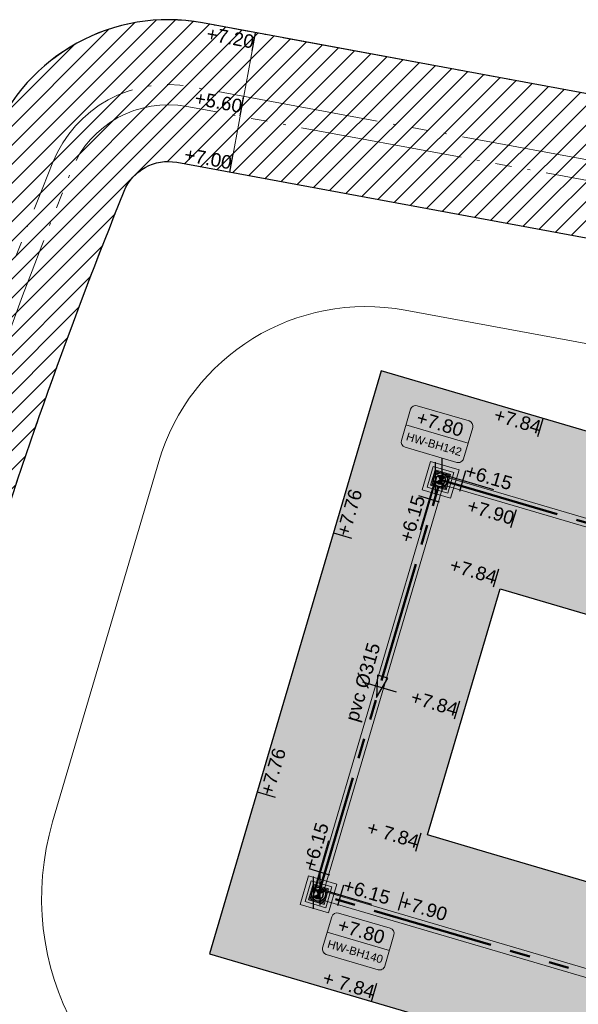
# Model space of a CAD drawing. Extents: x 98477 to 100410, y 398052 to 398969.
# Tile 360 of 374: x 98613 to 98634, y 398708 to 398745. Entities that reach past the tile are written whole.
import ezdxf
from ezdxf.enums import TextEntityAlignment as Align

# ---------------------------------------------------------------- set-up
doc = ezdxf.new("R2010")
doc.units = 0
doc.linetypes.add('RI-DRAIN', pattern=[9.199999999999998, 6, -0.6, 0.1, -0.6, 0.6, -0.6, 0.1, -0.6])
doc.linetypes.add('RI-RWA', pattern=[8.25, 4.5, -0.75, 0.75, -0.75, 0.75, -0.75])
for name, color, linetype, lineweight in [('N-GW-bodem A-watergang', 140, 'RI-DRAIN', 9), ('N-GW-hoogtelijn laagte NAP +7.00', 100, 'AL-HOOGTELIJN +7.00', 18), ('N-GW-insteek A-watergang', 160, 'RI-DRAIN', 18), ('N-KO-kantverharding', 2, 'Continuous', 25), ('N-RI-RWA b.o.b.', 162, 'Continuous', 25), ('N-RI-RWA hoofdriool', 162, 'RI-RWA', 50), ('N-RI-RWA hoofdriool buiswand', 162, 'Continuous', 13), ('N-RI-RWA put', 1, 'Continuous', 25), ('N-RI-RWA putdeksel', 7, 'Continuous', 18), ('N-RI-RWA putnummer', 162, 'Continuous', 18), ('N-RI-RWA putwand', 7, 'Continuous', 18), ('N-RI-RWA strenginformatie', 162, 'Continuous', 25), ('N-RI-stroomrichting', 7, 'Continuous', 25), ("N-VH-arcering 'MAT' grijs 251", 251, 'Continuous', 18), ('X-AL-hoogtelijn - Niv 1', 1, 'AL-HOOGTELIJN', 18), ('X-AL-planthoogte VERWERKT', 180, 'Continuous', 25), ('X-AL-rapporttekening blauw', 125, 'Continuous', 25)]:
    doc.layers.add(name, color=color, linetype=linetype, lineweight=lineweight)
for name, color, linetype, plot in [('X-AL-contourlijnen', 30, 'Continuous', False), ('X-AL-hulplijn', 30, 'Continuous', False), ('X-AL-hulplijn riolering', 30, 'Continuous', False)]:
    doc.layers.add(name, color=color, linetype=linetype, plot=plot)
doc.styles.add('CS Annotative', font='arial.ttf')
doc.styles.get("Standard").update_dxf_attribs({"font": 'txt.shx'})
doc.linetypes.add('AL-HOOGTELIJN', pattern='A,10,-1.5,["H",Standard,S=0.9,R=0,X=-0.3,Y=-0.45],-1.5,30', length=43)
doc.linetypes.add('AL-HOOGTELIJN +7.00', pattern='A,7.5,-1.5,["+7.00",Standard,S=0.9,R=0,X=-0.3,Y=-0.45],-4.5,22.5', length=36)

# ---------------------------------------------------------------- blocks, each defined once
blk = doc.blocks.new('*U331')
h = blk.add_hatch(color=256)
h.dxf.hatch_style = 1
h.paths.add_polyline_path([(-0.2282755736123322, -0.1244598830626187, 0.6681786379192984), (0.2494216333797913, -0.07340877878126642, 0.198912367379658), (0.2282755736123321, 0.1244598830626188)])
at = {"flags": 128}
blk.add_lwpolyline([(-0.2282755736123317, -0.1244598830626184), (0.2282755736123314, 0.1244598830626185)], dxfattribs=at)
blk.add_circle((-7.321038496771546e-17, 2.35122131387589e-16), 0.26)
at = {"layer": 'N-RI-RWA putdeksel', "flags": 128}
blk.add_lwpolyline([(-0.372496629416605, -0.2030917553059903), (0.2030917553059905, -0.3724966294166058), (0.3724966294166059, 0.2030917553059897), (-0.2030917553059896, 0.3724966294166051)], close=True, dxfattribs=at)
at = {"layer": 'N-RI-RWA putdeksel', "lineweight": 5, "flags": 128}
for points in [[(-0.2599917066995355, 0.002076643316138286), (-0.3245309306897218, -0.2172088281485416)], [(-0.3019112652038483, 0.03673673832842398), (-0.2588831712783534, 0.0240728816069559)], [(-0.2877941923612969, 0.08470243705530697), (-0.249421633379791, 0.07340877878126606)], [(-0.2736771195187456, 0.13266813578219), (-0.2306490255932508, 0.1200042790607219)], [(-0.2595600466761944, 0.1806338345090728), (-0.2020012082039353, 0.1636933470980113)], [(-0.2454429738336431, 0.2285995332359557), (-0.1613759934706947, 0.2038572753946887)], [(-0.2313259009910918, 0.2765652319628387), (-0.1029049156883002, 0.2387688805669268)], [(-0.1551260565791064, 0.3583795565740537), (-0.2196652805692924, 0.1390940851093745)], [(-0.2172088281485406, 0.3245309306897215), (0.002076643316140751, 0.2599917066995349)], [(-0.1071603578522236, 0.3442624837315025), (-0.1449567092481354, 0.2158414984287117)], [(-0.05919465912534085, 0.3301454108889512), (-0.08393691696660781, 0.246078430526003)], [(-0.01122896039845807, 0.3160283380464), (-0.02816944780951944, 0.2584694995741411)], [(0.03673673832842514, 0.3019112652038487), (0.02407288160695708, 0.2588831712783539)], [(0.08470243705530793, 0.2877941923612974), (0.07340877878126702, 0.2494216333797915)], [(0.1326681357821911, 0.2736771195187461), (0.120004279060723, 0.2306490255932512)], [(0.1390940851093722, 0.2196652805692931), (0.3583795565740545, 0.1551260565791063)], [(0.1806338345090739, 0.2595600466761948), (0.1636933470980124, 0.2020012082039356)], [(0.2285995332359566, 0.2454429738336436), (0.2038572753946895, 0.1613759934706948)], [(0.2158414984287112, 0.1449567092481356), (0.3442624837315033, 0.1071603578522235)], [(0.2765652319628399, 0.2313259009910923), (0.2387688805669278, 0.1029049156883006)], [(0.2460784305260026, 0.08393691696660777), (0.3301454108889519, 0.0591946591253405)], [(0.2584694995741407, 0.02816944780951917), (0.3160283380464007, 0.0112289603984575)], [(0.3245309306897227, 0.217208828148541), (0.259991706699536, -0.002076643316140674)], [(-0.3583795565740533, -0.1551260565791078), (-0.1390940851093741, -0.2196652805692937)], [(-0.344262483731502, -0.1071603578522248), (-0.2158414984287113, -0.1449567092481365)], [(-0.3301454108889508, -0.059194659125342), (-0.2460784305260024, -0.08393691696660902)], [(-0.3160283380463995, -0.01122896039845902), (-0.2584694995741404, -0.02816944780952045)], [(-0.238768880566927, -0.1029049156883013), (-0.2765652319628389, -0.2313259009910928)], [(-0.203857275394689, -0.161375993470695), (-0.2285995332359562, -0.2454429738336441)], [(-0.1636933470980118, -0.2020012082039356), (-0.1806338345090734, -0.2595600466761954)], [(-0.1200042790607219, -0.230649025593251), (-0.1326681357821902, -0.2736771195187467)], [(-0.0734087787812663, -0.2494216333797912), (-0.08470243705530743, -0.2877941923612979)], [(-0.0240728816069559, -0.2588831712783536), (-0.03673673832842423, -0.3019112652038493)], [(-0.002076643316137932, -0.2599917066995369), (0.2172088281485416, -0.3245309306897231)], [(0.02816944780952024, -0.2584694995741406), (0.01122896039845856, -0.3160283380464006)], [(0.0839369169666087, -0.2460784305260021), (0.05919465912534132, -0.3301454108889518)], [(0.1029049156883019, -0.2387688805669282), (0.231325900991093, -0.27656523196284)], [(0.1449567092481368, -0.2158414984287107), (0.1071603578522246, -0.3442624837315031)], [(0.2196652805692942, -0.1390940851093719), (0.1551260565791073, -0.3583795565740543)], [(0.1613759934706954, -0.2038572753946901), (0.2454429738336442, -0.2285995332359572)], [(0.2020012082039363, -0.1636933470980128), (0.2595600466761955, -0.1806338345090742)], [(0.2306490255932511, -0.1200042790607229), (0.2736771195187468, -0.1326681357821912)], [(0.2494216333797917, -0.07340877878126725), (0.2877941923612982, -0.08470243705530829)], [(0.2588831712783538, -0.02407288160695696), (0.3019112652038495, -0.03673673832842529)]]:
    blk.add_lwpolyline(points, dxfattribs=at)
at = {"layer": 'N-RI-RWA putwand', "flags": 128}
for points in [[(-0.6829104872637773, -0.3723348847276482), (0.3723348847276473, -0.6829104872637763), (0.6829104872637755, 0.3723348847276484), (-0.3723348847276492, 0.6829104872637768)], [(-0.4966621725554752, -0.2707890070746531), (0.2707890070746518, -0.4966621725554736), (0.4966621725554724, 0.2707890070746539), (-0.2707890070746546, 0.4966621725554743)]]:
    blk.add_lwpolyline(points, close=True, dxfattribs=at)
blk = doc.blocks.new('*U332')
h = blk.add_hatch(color=256)
h.dxf.hatch_style = 1
h.paths.add_polyline_path([(-0.2282755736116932, -0.1244598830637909, 0.6681786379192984), (0.2494216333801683, -0.07340877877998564, 0.198912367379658), (0.2282755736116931, 0.1244598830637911)])
at = {"flags": 128}
blk.add_lwpolyline([(-0.2282755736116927, -0.1244598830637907), (0.2282755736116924, 0.1244598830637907)], dxfattribs=at)
blk.add_circle((-7.321038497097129e-17, 2.351221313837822e-16), 0.2600000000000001)
at = {"layer": 'N-RI-RWA putdeksel', "flags": 128}
blk.add_lwpolyline([(-0.3724966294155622, -0.2030917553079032), (0.2030917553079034, -0.3724966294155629), (0.3724966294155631, 0.2030917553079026), (-0.2030917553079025, 0.3724966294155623)], close=True, dxfattribs=at)
at = {"layer": 'N-RI-RWA putdeksel', "lineweight": 5, "flags": 128}
for points in [[(-0.2599917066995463, 0.002076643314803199), (-0.3245309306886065, -0.2172088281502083)], [(-0.301911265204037, 0.03673673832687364), (-0.2588831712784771, 0.02407288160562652)], [(-0.287794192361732, 0.08470243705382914), (-0.2494216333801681, 0.07340877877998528)], [(-0.273677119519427, 0.1326681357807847), (-0.2306490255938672, 0.1200042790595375)], [(-0.2595600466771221, 0.18063383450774), (-0.202001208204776, 0.1636933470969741)], [(-0.2454429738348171, 0.2285995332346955), (-0.1613759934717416, 0.2038572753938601)], [(-0.2313259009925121, 0.2765652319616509), (-0.1029049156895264, 0.2387688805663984)], [(-0.1551260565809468, 0.3583795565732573), (-0.2196652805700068, 0.1390940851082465)], [(-0.2172088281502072, 0.3245309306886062), (0.002076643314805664, 0.2599917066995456)], [(-0.1071603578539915, 0.3442624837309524), (-0.1449567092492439, 0.2158414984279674)], [(-0.05919465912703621, 0.3301454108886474), (-0.08393691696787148, 0.246078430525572)], [(-0.01122896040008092, 0.3160283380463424), (-0.02816944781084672, 0.2584694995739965)], [(0.0367367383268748, 0.3019112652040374), (0.0240728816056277, 0.2588831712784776)], [(0.0847024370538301, 0.2877941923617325), (0.07340877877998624, 0.2494216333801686)], [(0.1326681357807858, 0.2736771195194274), (0.1200042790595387, 0.2306490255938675)], [(0.1390940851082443, 0.2196652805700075), (0.358379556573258, 0.1551260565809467)], [(0.1806338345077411, 0.2595600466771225), (0.1636933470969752, 0.2020012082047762)], [(0.2285995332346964, 0.2454429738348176), (0.2038572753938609, 0.1613759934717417)], [(0.215841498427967, 0.144956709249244), (0.3442624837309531, 0.1071603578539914)], [(0.2765652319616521, 0.2313259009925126), (0.2387688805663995, 0.1029049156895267)], [(0.2460784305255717, 0.08393691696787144), (0.3301454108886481, 0.05919465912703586)], [(0.2584694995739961, 0.02816944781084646), (0.3160283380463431, 0.01122896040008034)], [(0.3245309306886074, 0.2172088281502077), (0.2599917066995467, -0.002076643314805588)], [(-0.3583795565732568, -0.1551260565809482), (-0.1390940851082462, -0.2196652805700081)], [(-0.3442624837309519, -0.1071603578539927), (-0.2158414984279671, -0.1449567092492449)], [(-0.330145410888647, -0.05919465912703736), (-0.2460784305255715, -0.08393691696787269)], [(-0.316028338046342, -0.01122896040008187), (-0.2584694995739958, -0.02816944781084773)], [(-0.2387688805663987, -0.1029049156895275), (-0.2765652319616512, -0.2313259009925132)], [(-0.2038572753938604, -0.1613759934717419), (-0.228599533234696, -0.2454429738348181)], [(-0.1636933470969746, -0.2020012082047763), (-0.1806338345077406, -0.2595600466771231)], [(-0.1200042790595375, -0.2306490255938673), (-0.132668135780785, -0.2736771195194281)], [(-0.07340877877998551, -0.2494216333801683), (-0.0847024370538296, -0.287794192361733)], [(-0.02407288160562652, -0.2588831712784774), (-0.03673673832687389, -0.301911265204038)], [(-0.002076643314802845, -0.2599917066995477), (0.2172088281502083, -0.3245309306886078)], [(0.02816944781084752, -0.258469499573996), (0.0112289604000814, -0.316028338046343)], [(0.08393691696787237, -0.2460784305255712), (0.05919465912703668, -0.330145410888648)], [(0.1029049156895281, -0.2387688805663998), (0.2313259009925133, -0.2765652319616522)], [(0.1449567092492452, -0.2158414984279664), (0.1071603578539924, -0.344262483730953)], [(0.2196652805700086, -0.1390940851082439), (0.1551260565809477, -0.3583795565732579)], [(0.1613759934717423, -0.2038572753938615), (0.2454429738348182, -0.2285995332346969)], [(0.202001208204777, -0.1636933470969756), (0.2595600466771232, -0.1806338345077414)], [(0.2306490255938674, -0.1200042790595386), (0.2736771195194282, -0.132668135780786)], [(0.2494216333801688, -0.07340877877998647), (0.2877941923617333, -0.08470243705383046)], [(0.2588831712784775, -0.02407288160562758), (0.3019112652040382, -0.03673673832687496)]]:
    blk.add_lwpolyline(points, dxfattribs=at)
at = {"layer": 'N-RI-RWA putwand', "flags": 128}
for points in [[(-0.6829104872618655, -0.3723348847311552), (0.3723348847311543, -0.6829104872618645), (0.6829104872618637, 0.3723348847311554), (-0.3723348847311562, 0.682910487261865)], [(-0.4966621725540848, -0.2707890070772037), (0.2707890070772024, -0.4966621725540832), (0.4966621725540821, 0.2707890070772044), (-0.2707890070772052, 0.496662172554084)]]:
    blk.add_lwpolyline(points, close=True, dxfattribs=at)
blk = doc.blocks.new('*U410')
at = {"layer": 'X-AL-hulplijn riolering', "flags": 128}
for points in [[(1.45899595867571e-16, -3), (1.45899595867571e-16, 3)], [(-1.345261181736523e-17, -1.597549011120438e-17), (-2.823414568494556, -9.593139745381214)], [(0.7892621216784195, -4.401938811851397), (-3.047993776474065, -3.272572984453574)]]:
    blk.add_lwpolyline(points, dxfattribs=at)
at = {"layer": 'N-RI-RWA b.o.b.', "linetype": 'Continuous', "style": 'CS Annotative'}
blk.add_attdef('B.o.b.links', text='', height=0.5000000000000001, rotation=73.59999999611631, dxfattribs=at).set_placement((-0.6095987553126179, -0.6545145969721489), align=Align.MIDDLE_RIGHT)
blk = doc.blocks.new('*U409')
at = {"layer": 'X-AL-hulplijn riolering', "flags": 128}
for points in [[(-1.450736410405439e-17, -3), (-1.450736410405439e-17, 3)], [(9.59313974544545, -2.823414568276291), (-2.275178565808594e-16, 1.963067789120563e-16)], [(3.272572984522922, -3.047993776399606), (4.401938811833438, 0.7892621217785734)]]:
    blk.add_lwpolyline(points, dxfattribs=at)
at = {"layer": 'N-RI-RWA b.o.b.', "linetype": 'Continuous', "style": 'CS Annotative'}
blk.add_attdef('B.o.b.rechts', text='', height=0.4999999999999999, rotation=343.5999999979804, dxfattribs=at).set_placement((0.8803877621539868, 0.157852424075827), align=Align.MIDDLE_LEFT)
blk = doc.blocks.new('*U407')
at = {"layer": 'X-AL-hulplijn riolering', "flags": 128}
for points in [[(-1.450736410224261e-17, -3), (-1.450736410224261e-17, 3)], [(9.593139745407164, -2.823414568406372), (-2.275178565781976e-16, 1.963067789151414e-16)], [(3.272572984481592, -3.047993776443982), (4.401938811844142, 0.7892621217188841)]]:
    blk.add_lwpolyline(points, dxfattribs=at)
at = {"layer": 'N-RI-RWA b.o.b.', "linetype": 'Continuous', "style": 'CS Annotative'}
blk.add_attdef('B.o.b.rechts', text='', height=0.5, rotation=343.5999999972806, dxfattribs=at).set_placement((0.8803877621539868, 0.157852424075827), align=Align.MIDDLE_LEFT)
blk = doc.blocks.new('*U408')
at = {"layer": 'X-AL-hulplijn riolering', "flags": 128}
for points in [[(2.823414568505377, 9.593139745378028), (-1.963067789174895e-16, -2.275178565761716e-16)], [(3.047993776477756, 3.272572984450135), (-0.7892621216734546, 4.401938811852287)], [(-1.336143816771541e-16, -3), (-1.336143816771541e-16, 3)]]:
    blk.add_lwpolyline(points, dxfattribs=at)
at = {"layer": 'N-RI-RWA b.o.b.', "linetype": 'Continuous', "style": 'CS Annotative'}
blk.add_attdef('B.o.b.rechts', text='', height=0.5, rotation=73.59999999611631, dxfattribs=at).set_placement((-0.157852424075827, 0.8803877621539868), align=Align.MIDDLE_LEFT)
blk = doc.blocks.new('*U425')
at = {"layer": 'X-AL-hulplijn', "flags": 128}
blk.add_lwpolyline([(0.09881950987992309, 0.3357598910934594), (-0.09881950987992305, -0.3357598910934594)], dxfattribs=at)
at = {"layer": 'X-AL-planthoogte VERWERKT', "linetype": 'Continuous', "style": 'CS Annotative'}
blk.add_attdef('HOOGTE-LINKS', text='', height=0.4999999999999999, rotation=163.6000000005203, dxfattribs=at).set_placement((-2.910383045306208e-11, -1.746229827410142e-10), align=Align.MIDDLE_RIGHT)
blk = doc.blocks.new('*U426')
at = {"layer": 'X-AL-hulplijn', "flags": 128}
blk.add_lwpolyline([(0.09881950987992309, 0.3357598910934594), (-0.09881950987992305, -0.3357598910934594)], dxfattribs=at)
at = {"layer": 'X-AL-planthoogte VERWERKT', "linetype": 'Continuous', "style": 'CS Annotative'}
blk.add_attdef('HOOGTE-LINKS', text='', height=0.4999999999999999, rotation=163.6000000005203, dxfattribs=at).set_placement((-5.820766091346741e-11, -1.223872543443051e-21), align=Align.MIDDLE_RIGHT)
blk = doc.blocks.new('*U420')
at = {"layer": 'X-AL-hulplijn', "flags": 128}
blk.add_lwpolyline([(0.09881950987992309, 0.3357598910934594), (-0.09881950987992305, -0.3357598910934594)], dxfattribs=at)
at = {"layer": 'X-AL-planthoogte VERWERKT', "linetype": 'Continuous', "style": 'CS Annotative'}
blk.add_attdef('HOOGTE-LINKS', text='', height=0.4999999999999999, rotation=163.6000000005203, dxfattribs=at).set_placement((-1.455191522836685e-11, -3.059681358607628e-22), align=Align.MIDDLE_RIGHT)
blk = doc.blocks.new('*U421')
at = {"layer": 'X-AL-hulplijn', "flags": 128}
blk.add_lwpolyline([(0.09881950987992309, 0.3357598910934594), (-0.09881950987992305, -0.3357598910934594)], dxfattribs=at)
at = {"layer": 'X-AL-planthoogte VERWERKT', "linetype": 'Continuous', "style": 'CS Annotative'}
blk.add_attdef('HOOGTE-LINKS', text='', height=0.4999999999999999, rotation=163.6000000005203, dxfattribs=at).set_placement((1.455191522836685e-11, 3.059681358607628e-22), align=Align.MIDDLE_RIGHT)
blk = doc.blocks.new('*U413')
at = {"layer": 'X-AL-hulplijn', "flags": 128}
blk.add_lwpolyline([(-0.09881950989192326, -0.3357598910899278), (0.09881950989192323, 0.3357598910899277)], dxfattribs=at)
at = {"layer": 'X-AL-planthoogte VERWERKT', "linetype": 'Continuous', "style": 'CS Annotative'}
blk.add_attdef('HOOGTE-RECHTS', text='', height=0.5, rotation=163.6000000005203, dxfattribs=at).set_placement((2.910383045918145e-11, -1.164153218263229e-10), align=Align.MIDDLE_LEFT)
blk = doc.blocks.new('*U422')
at = {"layer": 'X-AL-hulplijn', "flags": 128}
blk.add_lwpolyline([(0.09881950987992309, 0.3357598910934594), (-0.09881950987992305, -0.3357598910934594)], dxfattribs=at)
at = {"layer": 'X-AL-planthoogte VERWERKT', "linetype": 'Continuous', "style": 'CS Annotative'}
blk.add_attdef('HOOGTE-LINKS', text='', height=0.4999999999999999, rotation=163.6000000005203, dxfattribs=at).set_placement((-1.455191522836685e-11, -3.059681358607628e-22), align=Align.MIDDLE_RIGHT)
blk = doc.blocks.new('*U427')
at = {"layer": 'X-AL-hulplijn', "flags": 128}
blk.add_lwpolyline([(0.09881950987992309, 0.3357598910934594), (-0.09881950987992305, -0.3357598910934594)], dxfattribs=at)
at = {"layer": 'X-AL-planthoogte VERWERKT', "linetype": 'Continuous', "style": 'CS Annotative'}
blk.add_attdef('HOOGTE-LINKS', text='', height=0.4999999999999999, rotation=163.6000000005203, dxfattribs=at).set_placement((-1.455191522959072e-11, 5.820766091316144e-11), align=Align.MIDDLE_RIGHT)
blk = doc.blocks.new('*U353')
at = {"layer": 'X-AL-hulplijn', "flags": 128}
blk.add_lwpolyline([(0.3357598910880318, -0.09881950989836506), (-0.3357598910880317, 0.09881950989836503)], dxfattribs=at)
at = {"layer": 'X-AL-planthoogte VERWERKT', "linetype": 'Continuous', "style": 'CS Annotative'}
blk.add_attdef('HOOGTE-RECHTS', text='', height=0.5, rotation=253.599999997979, dxfattribs=at).set_placement((-7.275957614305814e-11, 5.820766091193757e-11), align=Align.MIDDLE_LEFT)
blk = doc.blocks.new('*U468')
at = {"layer": 'X-AL-hulplijn', "flags": 128}
blk.add_lwpolyline([(0.0635435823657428, 0.3441834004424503), (-0.0635435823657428, -0.3441834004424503)], dxfattribs=at)
at = {"layer": 'X-AL-planthoogte VERWERKT', "linetype": 'Continuous', "style": 'CS Annotative'}
blk.add_attdef('HOOGTE-LINKS', text='', height=0.5, rotation=169.5397638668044, dxfattribs=at).set_placement((1.455191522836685e-11, 3.059681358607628e-22), align=Align.MIDDLE_RIGHT)
blk = doc.blocks.new('*U462')
at = {"layer": 'X-AL-hulplijn', "flags": 128}
blk.add_lwpolyline([(0.06354358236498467, 0.3441834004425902), (-0.06354358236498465, -0.3441834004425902)], dxfattribs=at)
at = {"layer": 'X-AL-planthoogte VERWERKT', "linetype": 'Continuous', "style": 'CS Annotative'}
blk.add_attdef('HOOGTE-LINKS', text='', height=0.5, rotation=169.5397638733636, dxfattribs=at).set_placement((2.910383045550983e-11, 5.820766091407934e-11), align=Align.MIDDLE_RIGHT)
blk = doc.blocks.new('*U463')
at = {"layer": 'X-AL-hulplijn', "flags": 128}
blk.add_lwpolyline([(0.06354358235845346, 0.344183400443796), (-0.06354358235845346, -0.344183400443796)], dxfattribs=at)
at = {"layer": 'X-AL-planthoogte VERWERKT', "linetype": 'Continuous', "style": 'CS Annotative'}
blk.add_attdef('HOOGTE-LINKS', text='', height=0.5, rotation=169.5397638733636, dxfattribs=at).set_placement((1.223872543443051e-21, -5.820766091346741e-11), align=Align.MIDDLE_RIGHT)
blk = doc.blocks.new('*U651')
at = {"layer": 'X-AL-hulplijn riolering'}
for points in [[(-0.6275572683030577, 0.6275572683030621), (7.682743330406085e-16, 0), (0.6275572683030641, 0.6275572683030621, 0.4142135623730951)], [(3.290701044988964e-15, 0), (-0.6275572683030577, -0.6275572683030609, 0.4142135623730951), (0.6275572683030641, -0.6275572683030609)]]:
    blk.add_hatch(color=256, dxfattribs=at).paths.add_polyline_path(points)
at = {"lineweight": 9}
blk.add_line((3.518221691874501, -6.288363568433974), (15.5182216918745, -6.288363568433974), dxfattribs=at)
blk.add_lwpolyline([(4.518221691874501, -10.28836356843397), (14.5182216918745, -10.28836356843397, 0.414213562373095), (15.5182216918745, -9.288363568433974), (15.5182216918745, -3.288363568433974, 0.414213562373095), (14.5182216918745, -2.288363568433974), (4.518221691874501, -2.288363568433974, 0.414213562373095), (3.518221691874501, -3.288363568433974), (3.518221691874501, -9.288363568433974, 0.414213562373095)], format="xyb", close=True)
at = {"layer": 'X-AL-hulplijn riolering'}
for points in [[(0.7530687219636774, -0.7530687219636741), (-0.7530687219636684, 0.7530687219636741)], [(0.7530687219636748, 0.7530687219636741), (-0.7530687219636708, -0.7530687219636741)]]:
    blk.add_lwpolyline(points, dxfattribs=at)
blk.add_circle((3.290701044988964e-15, 0), 0.8875, dxfattribs=at)
at = {"style": 'CS Annotative'}
for tag, height, p in [('HOOGTE', 2.5, (9.518221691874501, -4.312516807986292)), ('NR', 1.5, (9.518221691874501, -8.26421032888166))]:
    blk.add_attdef(tag, text='', height=height, dxfattribs=at).set_placement(p, align=Align.MIDDLE_CENTER)
blk = doc.blocks.new('*U652')
at = {"layer": 'X-AL-hulplijn riolering'}
for points in [[(-0.6275572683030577, 0.6275572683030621), (7.682743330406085e-16, 0), (0.6275572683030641, 0.6275572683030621, 0.4142135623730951)], [(3.290701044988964e-15, 0), (-0.6275572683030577, -0.6275572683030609, 0.4142135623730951), (0.6275572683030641, -0.6275572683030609)]]:
    blk.add_hatch(color=256, dxfattribs=at).paths.add_polyline_path(points)
at = {"lineweight": 9}
blk.add_line((-9.025656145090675, 7.955931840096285), (2.974343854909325, 7.955931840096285), dxfattribs=at)
blk.add_lwpolyline([(-8.025656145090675, 3.955931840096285), (1.974343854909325, 3.955931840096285, 0.414213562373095), (2.974343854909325, 4.955931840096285), (2.974343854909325, 10.95593184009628, 0.414213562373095), (1.974343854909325, 11.95593184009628), (-8.025656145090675, 11.95593184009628, 0.414213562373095), (-9.025656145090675, 10.95593184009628), (-9.025656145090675, 4.955931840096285, 0.414213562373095)], format="xyb", close=True)
at = {"layer": 'X-AL-hulplijn riolering'}
for points in [[(0.7530687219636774, -0.7530687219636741), (-0.7530687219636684, 0.7530687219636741)], [(0.7530687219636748, 0.7530687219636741), (-0.7530687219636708, -0.7530687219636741)]]:
    blk.add_lwpolyline(points, dxfattribs=at)
blk.add_circle((3.290701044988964e-15, 0), 0.8875, dxfattribs=at)
at = {"style": 'CS Annotative'}
for tag, height, p in [('HOOGTE', 2.5, (-3.025656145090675, 9.931778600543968)), ('NR', 1.5, (-3.025656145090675, 5.980085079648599))]:
    blk.add_attdef(tag, text='', height=height, dxfattribs=at).set_placement(p, align=Align.MIDDLE_CENTER)
blk = doc.blocks.new('*U487')
at = {"layer": 'N-RI-stroomrichting'}
h = blk.add_hatch(color=256, dxfattribs=at)
h.dxf.hatch_style = 1
h.paths.add_polyline_path([(-0.5646829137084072, -1.918627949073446), (1.523996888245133, 1.636286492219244), (-0.3946310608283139, 2.200969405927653)])
blk.add_lwpolyline([(-0.5646829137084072, -1.918627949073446), (1.523996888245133, 1.636286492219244), (-0.3946310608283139, 2.200969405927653)], close=True, dxfattribs=at)
at = {"layer": 'X-AL-hulplijn riolering'}
blk.add_lwpolyline([(3.117770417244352, -0.9176097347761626), (-3.117770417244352, 0.9176097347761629)], dxfattribs=at)
at = {"lineweight": 25, "style": 'CS Annotative'}
blk.add_attdef('Strenginformatie', text='', height=2.5, rotation=73.59999999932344, dxfattribs=at).set_placement((-3.117770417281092, 0.9176097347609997), align=Align.MIDDLE_CENTER)

msp = doc.modelspace()

# ---------------------------------------------------------------- hatches: boundary and pattern name
at = {"layer": "N-VH-arcering 'MAT' grijs 251"}
h = msp.add_hatch(color=256, dxfattribs=at)
h.dxf.hatch_style = 1
edge = h.paths.add_edge_path()
edge.add_line((98697.29793046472, 398710.9331567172), (98673.55490959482, 398717.9211077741))
edge.add_line((98673.55490959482, 398717.9211077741), (98649.3322317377, 398725.0502295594))
edge.add_line((98649.3322317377, 398725.0502295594), (98626.54852484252, 398731.7558391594))
edge.add_line((98626.54852484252, 398731.7558391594), (98620.19584206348, 398710.1712747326))
edge.add_line((98620.19584206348, 398710.1712747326), (98657.84891556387, 398699.0893725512))
edge.add_arc((98657.35481801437, 398697.4105730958), 1.750000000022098, -16.400000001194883, 73.59999999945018, ccw=False)
edge.add_line((98659.03361746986, 398696.9164755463), (98653.9448376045, 398679.6262848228))
edge.add_line((98653.9448376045, 398679.6262848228), (98661.34096379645, 398677.4494865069))
edge.add_line((98661.34096379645, 398677.4494865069), (98660.60100529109, 398680.5081083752))
edge.add_arc((98665.21782004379, 398681.6250334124), 4.74999999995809, 163.6000000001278, 193.6000000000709, ccw=False)
edge.add_line((98660.66107866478, 398682.9661553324), (98664.30984432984, 398695.3635975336))
edge.add_arc((98665.98864378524, 398694.8694999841), 1.749999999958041, 73.5999999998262, 163.5999999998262, ccw=False)
edge.add_line((98666.48274133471, 398696.5482994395), (98667.2022268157, 398696.3365433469))
edge.add_line((98667.2022268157, 398696.3365433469), (98690.94524768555, 398689.3485922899))
edge.add_line((98690.94524768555, 398689.3485922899), (98697.29793046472, 398710.9331567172))
h.paths.add_polyline_path([(98660.64344900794, 398705.0425719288), (98630.4250588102, 398713.9363278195), (98628.2666023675, 398714.5715960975), (98630.94884620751, 398723.6850788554), (98671.71969012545, 398711.6855669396), (98690.42631262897, 398706.1799085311), (98687.74406878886, 398697.0664257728), (98669.03744628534, 398702.5720841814)], flags=16)
at = {"layer": 'X-AL-rapporttekening blauw'}
h = msp.add_hatch(dxfattribs=at)
h.set_pattern_fill('ANSI31', color=256, scale=20)
h.set_pattern_definition([(45, (0, 0), (-0.3535533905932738, 0.3535533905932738), [])])
edge = h.paths.add_edge_path()
edge.add_arc((98577.95809893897, 398623.2268260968), 2.500000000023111, 253.6000000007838, 342.7419720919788)
edge.add_line((98580.34554490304, 398622.4851376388), (98611.72061965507, 398723.4794227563))
edge.add_arc((98796.65218403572, 398666.0282348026), 193.6500000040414, 158.0498743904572, 162.7419720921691, ccw=False)
edge.add_arc((98618.66309410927, 398737.7603326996), 1.750000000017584, 79.5397638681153, 158.0498743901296, ccw=False)
edge.add_line((98618.98081202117, 398739.4812497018), (98652.82799001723, 398733.232340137))
edge.add_arc((98744.55769001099, 399230.0856631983), 505.2499999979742, 259.5397638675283, 262.561970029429)
edge.add_line((98679.15116356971, 398729.0871115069), (98729.34265272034, 398722.5344958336))
edge.add_arc((98729.61450567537, 398724.6168252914), 2.099999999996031, 262.5619700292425, 352.5619700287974)
edge.add_line((98731.69683513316, 398724.3449723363), (98731.83276161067, 398725.3861370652))
edge.add_arc((98729.75043215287, 398725.6579900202), 2.099999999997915, 352.5619700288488, 442.5619700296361)
edge.add_line((98730.02228510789, 398727.740319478), (98679.83079595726, 398734.2929351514))
edge.add_arc((98744.55769000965, 399230.0856632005), 500.0000000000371, 259.5397638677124, 262.56197002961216, ccw=False)
edge.add_line((98653.78114375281, 398738.3950911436), (98619.93396575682, 398744.6440007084))
edge.add_arc((98618.66309410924, 398737.7603326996), 6.999999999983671, 79.53976386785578, 158.0498743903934)
edge.add_arc((98796.65218403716, 398666.0282348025), 198.9000000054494, 158.0498743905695, 162.7419720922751)
edge.add_line((98606.70698313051, 398725.0369685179), (98575.33079758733, 398624.0391078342))
edge.add_arc((98577.71824355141, 398623.2974193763), 2.500000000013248, 162.7419720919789, 253.5999999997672)
edge.add_line((98577.0123899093, 398620.8991344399), (98577.25224529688, 398620.8285411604))

# ---------------------------------------------------------------- linework, layer by layer
at = {"layer": 'N-GW-bodem A-watergang', "flags": 128}
msp.add_lwpolyline([(98577.73523332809, 398623.689177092), (98608.99893125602, 398724.3249475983, -0.02047599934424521), (98614.3965500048, 398739.4798097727, -0.35662544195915), (98619.4982383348, 398742.2838859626), (98653.34541633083, 398736.0349763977, 0.01318762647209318), (98679.5201068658, 398731.9131300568), (98729.04227583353, 398725.4478956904, -0.9999999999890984), (98728.94518549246, 398724.7042065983), (98679.42301652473, 398731.1694409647, -0.01318762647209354), (98653.20925151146, 398735.2974405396), (98619.36207351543, 398741.5463501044, 0.3566254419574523), (98615.09218219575, 398739.1994602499, 0.02047599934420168), (98609.71516504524, 398724.1024410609), (98578.4514671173, 398623.4666705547, -0.9999999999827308)], format="xyb", close=True, dxfattribs=at)
at = {"layer": 'N-GW-hoogtelijn laagte NAP +7.00', "flags": 128}
msp.add_lwpolyline([(98713.2001102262, 398662.9599795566), (98726.95907007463, 398709.7089147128, 0.459081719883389), (98720.36530801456, 398719.8943089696), (98695.61574089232, 398723.2687541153), (98660.63571305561, 398728.0380571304), (98657.27489003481, 398728.4962838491), (98627.44178536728, 398734.0041100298, 0.3841656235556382), (98618.3148488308, 398728.3957925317), (98614.38975138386, 398715.0594554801, 0.4142135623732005), (98621.15947656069, 398702.6429011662), (98648.49992483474, 398694.5961696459, -0.4142135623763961), (98651.88478742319, 398688.3878924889), (98651.88478742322, 398688.387892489, -0.4142135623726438), (98645.67651026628, 398685.0030299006), (98626.06781284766, 398690.7741833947, 0.3452610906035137), (98614.60242241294, 398686.2125695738, 0.03981989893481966), (98587.06879776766, 398628.8692554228, 0.02681577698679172), (98583.75382049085, 398618.6761508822), (98578.4545847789, 398598.8205768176, -0.01473012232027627), (98577.61158852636, 398595.9984052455, 0.002445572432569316), (98575.6335452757, 398589.9245847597, 0.0465115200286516), (98573.51528137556, 398580.3161526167, -0.06474828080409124), (98570.47698109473, 398568.5812402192, 0.03047291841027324), (98565.85599640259, 398554.7176598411), (98555.1634644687, 398514.6540787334, 0.3762911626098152), (98559.54456020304, 398505.7889963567, 0.1980183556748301), (98577.07486126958, 398505.771138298), (98594.87761863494, 398513.0882226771, -0.0724416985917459), (98613.33273670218, 398517.7088827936, -0.06158372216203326), (98622.16508797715, 398517.5117710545, 0.04144405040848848), (98637.69097283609, 398516.5403760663), (98672.74423847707, 398517.254018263, 0.3270130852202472), (98687.76758885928, 398528.7332401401), (98716.5371790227, 398626.4839218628, -0.6718751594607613), (98721.60305329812, 398626.9991783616, -0.1962615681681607), (98721.67954514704, 398626.2471294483), (98688.12811369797, 398512.2491448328, -0.3230870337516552), (98687.20335231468, 398511.5320834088, -0.00937468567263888), (98687.00126932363, 398511.5288880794)], format="xyb", dxfattribs=at)
at = {"layer": 'N-GW-insteek A-watergang', "flags": 128}
msp.add_lwpolyline([(98577.25224529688, 398620.8285411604, 0.4098341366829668), (98580.34554490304, 398622.4851376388), (98611.72061965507, 398723.4794227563, -0.02047599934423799), (98617.0399523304, 398738.4144815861, -0.3566254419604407), (98618.98081202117, 398739.4812497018), (98652.82799001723, 398733.232340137, 0.01318762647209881), (98679.15116356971, 398729.0871115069), (98729.34265272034, 398722.5344958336, 0.414213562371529), (98731.69683513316, 398724.3449723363), (98731.83276161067, 398725.3861370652, 0.4142135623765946), (98730.02228510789, 398727.740319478), (98679.83079595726, 398734.2929351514, -0.01318762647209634), (98653.78114375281, 398738.3950911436), (98619.93396575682, 398744.6440007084, 0.3566254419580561), (98612.17052699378, 398740.3769282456, 0.0204759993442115), (98606.70698313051, 398725.0369685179), (98575.33079758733, 398624.0391078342, 0.4186065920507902), (98577.0123899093, 398620.8991344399), (98577.25224529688, 398620.8285411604)], format="xyb", dxfattribs=at)
at = {"layer": 'N-KO-kantverharding', "flags": 128}
msp.add_lwpolyline([(98729.43353248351, 398729.3278892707, -0.4598233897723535), (98734.39341919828, 398721.6868758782), (98714.4436596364, 398653.9034077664, -0.4931454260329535), (98705.93179889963, 398650.618954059), (98682.96341873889, 398664.6389131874), (98663.71975019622, 398676.3852986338, 0.06381507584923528), (98661.34102975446, 398677.4492138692), (98660.60100529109, 398680.5081083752, -0.1316524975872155), (98660.66107866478, 398682.9661553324), (98664.30984432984, 398695.3635975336, -0.4142135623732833), (98666.4827413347, 398696.5482994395), (98667.2022268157, 398696.3365433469), (98690.94524768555, 398689.3485922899), (98697.29793046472, 398710.9331567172), (98673.55490959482, 398717.9211077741), (98649.3322317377, 398725.0502295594), (98626.54852484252, 398731.7558391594), (98620.19584206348, 398710.1712747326), (98657.84891556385, 398699.0893725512, -0.4142135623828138), (98659.03361746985, 398696.9164755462), (98653.9448376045, 398679.6262848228), (98652.69138276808, 398675.367410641), (98650.4694978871, 398667.8180934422), (98633.21843489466, 398609.2040096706, -0.4142135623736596)], format="xyb", dxfattribs=at)
msp.add_lwpolyline([(98669.03744628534, 398702.5720841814), (98660.64344900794, 398705.0425719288), (98630.4250588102, 398713.9363278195), (98628.2666023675, 398714.5715960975), (98630.94884620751, 398723.6850788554), (98671.71969012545, 398711.6855669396), (98671.71969012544, 398711.6855669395), (98690.42631262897, 398706.1799085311), (98687.74406878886, 398697.0664257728)], close=True, dxfattribs=at)
at = {"layer": 'N-RI-RWA hoofdriool'}
for points in [[(98624.23122221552, 398712.3714354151), (98628.74868552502, 398727.7204590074)], [(98628.74868552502, 398727.7204590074), (98693.98203579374, 398708.521239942)], [(98662.26802130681, 398701.1765966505), (98624.23122221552, 398712.3714354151)]]:
    msp.add_lwpolyline(points, dxfattribs=at)
at = {"layer": 'N-RI-RWA hoofdriool buiswand', "flags": 128}
for points in [[(98628.79315430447, 398727.8715509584), (98694.0265045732, 398708.672331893)], [(98624.08013026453, 398712.4159041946), (98628.59759357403, 398727.7649277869)], [(98624.3823141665, 398712.3269666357), (98628.899777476, 398727.675990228)], [(98628.70421674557, 398727.5693670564), (98693.93756701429, 398708.370147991)], [(98662.31249008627, 398701.3276886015), (98624.27569099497, 398712.5225273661)], [(98662.22355252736, 398701.0255046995), (98624.18675343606, 398712.2203434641)]]:
    msp.add_lwpolyline(points, dxfattribs=at)
at = {"layer": 'X-AL-contourlijnen', "flags": 128}
msp.add_lwpolyline([(98577.25224529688, 398620.8285411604, 0.4098341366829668), (98580.34554490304, 398622.4851376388), (98611.72061965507, 398723.4794227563, -0.02047599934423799), (98617.0399523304, 398738.4144815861, -0.3566254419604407), (98618.98081202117, 398739.4812497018), (98652.82799001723, 398733.232340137, 0.01318762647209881), (98679.15116356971, 398729.0871115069), (98729.34265272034, 398722.5344958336, 0.414213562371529), (98731.69683513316, 398724.3449723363), (98731.83276161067, 398725.3861370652, 0.4142135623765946), (98730.02228510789, 398727.740319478), (98679.83079595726, 398734.2929351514, -0.01318762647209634), (98653.78114375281, 398738.3950911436), (98619.93396575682, 398744.6440007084, 0.3566254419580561), (98612.17052699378, 398740.3769282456, 0.0204759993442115), (98606.70698313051, 398725.0369685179), (98575.33079758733, 398624.0391078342, 0.4186065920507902), (98577.0123899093, 398620.8991344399), (98577.25224529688, 398620.8285411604)], format="xyb", dxfattribs=at)
msp.add_lwpolyline([(98697.29793046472, 398710.9331567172), (98673.55490959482, 398717.9211077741), (98649.3322317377, 398725.0502295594), (98626.54852484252, 398731.7558391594), (98620.19584206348, 398710.1712747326), (98657.84891556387, 398699.0893725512, -0.4142135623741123), (98659.03361746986, 398696.9164755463), (98653.9448376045, 398679.6262848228), (98661.34096379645, 398677.4494865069), (98660.60100529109, 398680.5081083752, -0.1316524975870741), (98660.66107866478, 398682.9661553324), (98664.30984432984, 398695.3635975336, -0.4142135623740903), (98666.48274133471, 398696.5482994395), (98667.2022268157, 398696.3365433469), (98690.94524768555, 398689.3485922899)], format="xyb", close=True, dxfattribs=at)
msp.add_lwpolyline([(98660.64344900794, 398705.0425719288), (98630.4250588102, 398713.9363278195), (98628.2666023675, 398714.5715960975), (98630.94884620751, 398723.6850788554), (98671.71969012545, 398711.6855669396), (98690.42631262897, 398706.1799085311), (98687.74406878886, 398697.0664257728), (98669.03744628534, 398702.5720841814)], close=True, dxfattribs=at)
at = {"layer": 'X-AL-hoogtelijn - Niv 1', "ltscale": 0.25, "flags": 128}
msp.add_lwpolyline([(98620.94757430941, 398739.1181435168), (98621.900728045, 398744.2808945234)], dxfattribs=at)

# ---------------------------------------------------------------- block references
at = {"layer": 'N-RI-RWA b.o.b.'}
ref = msp.add_blockref('*U410', (98628.55682273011, 398727.7769272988), dxfattribs=dict(at, xscale=0.2, yscale=0.2, zscale=0.2))
ref.add_attrib('B.o.b.links', '+6.15', dxfattribs={"linetype": 'Continuous', "height": 0.5000000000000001, "rotation": 73.59999999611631, "style": 'CS Annotative'}).set_placement((98627.9472239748, 398727.1224127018), align=Align.MIDDLE_RIGHT)
ref = msp.add_blockref('*U409', (98628.8051538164, 398727.9123218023), dxfattribs=dict(at, xscale=0.2, yscale=0.2, zscale=0.2))
ref.add_attrib('B.o.b.rechts', '+6.15', dxfattribs={"linetype": 'Continuous', "height": 0.4999999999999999, "rotation": 343.5999999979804, "style": 'CS Annotative'}).set_placement((98629.68554157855, 398728.0701742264), align=Align.MIDDLE_LEFT)
ref = msp.add_blockref('*U408', (98624.03935942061, 398712.4279037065), dxfattribs=dict(at, xscale=0.2, yscale=0.2, zscale=0.2))
ref.add_attrib('B.o.b.rechts', '+6.15', dxfattribs={"linetype": 'Continuous', "height": 0.5, "rotation": 73.59999999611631, "style": 'CS Annotative'}).set_placement((98623.88150699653, 398713.3082914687), align=Align.MIDDLE_LEFT)
ref = msp.add_blockref('*U407', (98624.2876905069, 398712.5632982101), dxfattribs=dict(at, xscale=0.2, yscale=0.2, zscale=0.2))
ref.add_attrib('B.o.b.rechts', '+6.15', dxfattribs={"linetype": 'Continuous', "height": 0.5, "rotation": 343.5999999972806, "style": 'CS Annotative'}).set_placement((98625.16807826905, 398712.7211506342), align=Align.MIDDLE_LEFT)
at = {"layer": 'N-RI-RWA put'}
for name, p in [('*U331', (98628.74868552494, 398727.7204590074)), ('*U332', (98624.23122221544, 398712.3714354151))]:
    msp.add_blockref(name, p, dxfattribs=at)
at = {"layer": 'N-RI-RWA putnummer'}
ref = msp.add_blockref('*U652', (98628.74868552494, 398727.7204590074), dxfattribs=dict(at, xscale=0.2, yscale=0.2, zscale=0.2, rotation=343.6000000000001))
ref.add_attrib('HOOGTE', '+7.80', dxfattribs={"linetype": 'Continuous', "height": 0.4999999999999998, "rotation": 343.6000000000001, "style": 'CS Annotative'}).set_placement((98628.7290052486, 398729.7968514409), align=Align.MIDDLE_CENTER)
ref.add_attrib('NR', 'HW-BH142', dxfattribs={"linetype": 'Continuous', "height": 0.2999999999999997, "rotation": 343.6000000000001, "style": 'CS Annotative'}).set_placement((98628.50585986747, 398729.0386684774), align=Align.MIDDLE_CENTER)
ref = msp.add_blockref('*U651', (98624.23122221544, 398712.3714354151), dxfattribs=dict(at, xscale=0.2, yscale=0.2, zscale=0.2, rotation=343.6000000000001))
ref.add_attrib('HOOGTE', '+7.80', dxfattribs={"linetype": 'Continuous', "height": 0.4999999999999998, "rotation": 343.6000000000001, "style": 'CS Annotative'}).set_placement((98625.81389437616, 398711.0065461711), align=Align.MIDDLE_CENTER)
ref.add_attrib('NR', 'HW-BH140', dxfattribs={"linetype": 'Continuous', "height": 0.2999999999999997, "rotation": 343.6000000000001, "style": 'CS Annotative'}).set_placement((98625.59074899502, 398710.2483632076), align=Align.MIDDLE_CENTER)
at = {"layer": 'N-RI-RWA strenginformatie'}
ref = msp.add_blockref('*U487', (98626.48995387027, 398720.0459472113), dxfattribs=dict(at, xscale=0.2, yscale=0.2, zscale=0.2))
ref.add_attrib('Strenginformatie', 'pvc %%C315', dxfattribs={"linetype": 'Continuous', "lineweight": 25, "height": 0.5, "rotation": 73.59999999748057, "style": 'CS Annotative'}).set_placement((98625.86639978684, 398720.2294691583), align=Align.MIDDLE_CENTER)
at = {"layer": 'X-AL-planthoogte VERWERKT', "rotation": 179.9999999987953}
for name, p, values in [('*U468', (98621.83718446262, 398743.936711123), {'HOOGTE-LINKS': '+7.20'}), ('*U463', (98621.39691821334, 398741.5520118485), {'HOOGTE-LINKS': '+5.60'}), ('*U462', (98621.01111789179, 398739.4623269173), {'HOOGTE-LINKS': '+7.00'}), ('*U422', (98632.44541767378, 398729.6554451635), {'HOOGTE-LINKS': '+7.84'}), ('*U353', (98625.11965062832, 398725.6613073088), {'HOOGTE-RECHTS': '+7.76'}), ('*U427', (98631.45439916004, 398726.2882531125), {'HOOGTE-LINKS': '+7.90'}), ('*U425', (98630.80783722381, 398724.0914241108), {'HOOGTE-LINKS': '+7.84'}), ('*U420', (98629.36789579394, 398719.1989228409), {'HOOGTE-LINKS': '+7.84'}), ('*U353', (98622.29623605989, 398716.0681675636), {'HOOGTE-RECHTS': '+7.76'}), ('*U426', (98627.92795436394, 398714.3064215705), {'HOOGTE-LINKS': '+ 7.84'}), ('*U413', (98627.28139242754, 398712.1095925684), {'HOOGTE-RECHTS': '+7.90'}), ('*U421', (98626.29037391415, 398708.7424005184), {'HOOGTE-LINKS': '+ 7.84'})]:
    msp.add_blockref(name, p, dxfattribs=at).add_auto_attribs(values)

doc.saveas('drawing.dxf')
